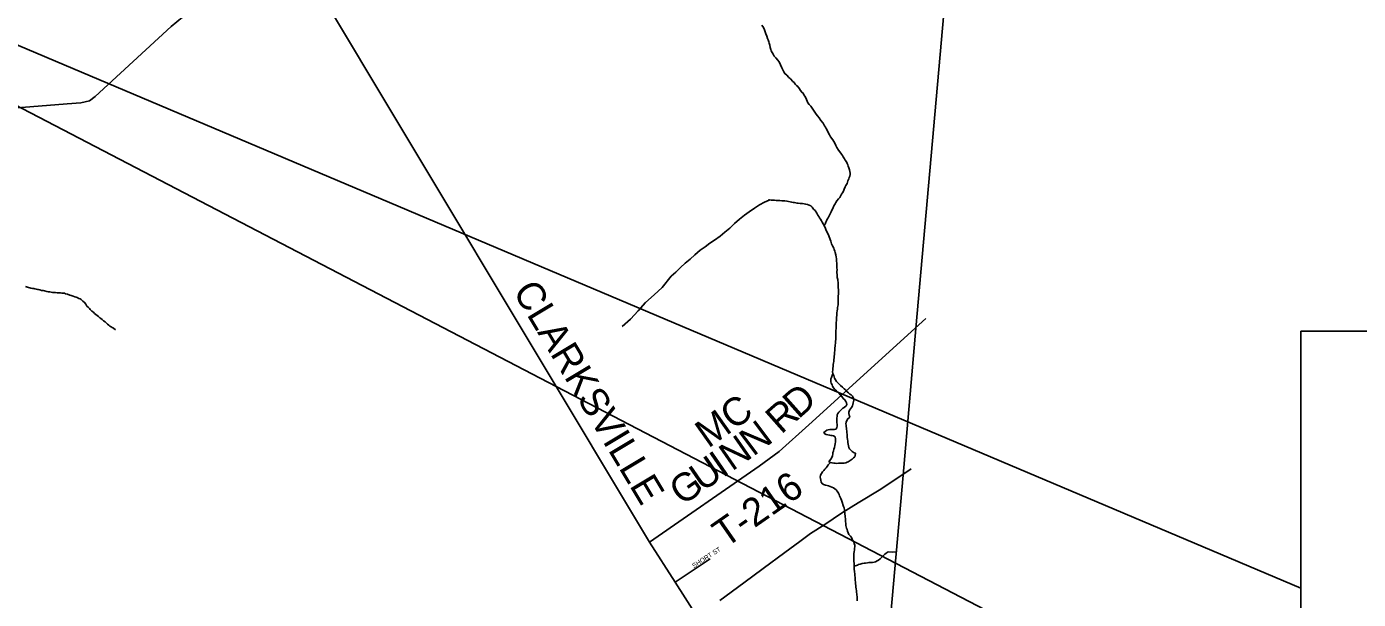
# Model space of a CAD drawing. Extents: x 0 to 1064, y 0 to 440.
# Drawn here: x 399.26 to 442.55, y 217.19 to 235.8 of the extents above; entities that cross this region are included whole.
import ezdxf

# ---------------------------------------------------------------- set-up
doc = ezdxf.new("R2010")
doc.units = 0
for name, color, linetype in [('GM_X_County', 7, 'Continuous'), ('GM_X_County_Road', 7, 'Continuous'), ('GM_X_County_Road_Text', 7, 'Continuous'), ('GM_X_Minor_Lake', 7, 'Continuous'), ('GM_X_Minor_River', 7, 'Continuous'), ('GM_X_Township', 7, 'Continuous'), ('GM_X_Township_Road', 7, 'Continuous'), ('GM_X_Township_Road_Text', 7, 'Continuous'), ('GM_X_Township_Subdivision', 7, 'Continuous'), ('GM_X_Township_Subdivision_Text', 7, 'Continuous'), ('GM_X_US_Route', 7, 'Continuous'), ('SH_Text', 7, 'Continuous')]:
    doc.layers.add(name, color=color, linetype=linetype)

msp = doc.modelspace()

# ---------------------------------------------------------------- linework, layer by layer
at = {"layer": 'GM_X_County'}
msp.add_lwpolyline([(439.02, 347.891), (435.582, 307.821), (435.24, 304.263), (434.071, 292.08), (433.032, 280.639), (431.927, 268.471), (431.642, 265.259), (429.974, 246.413), (429.955, 246.19), (429.119, 236.735), (428.169, 225.984), (427.748, 221.226), (426.54, 207.586)], dxfattribs=at)
at = {"layer": 'GM_X_County_Road'}
for points in [[(397.462, 233.042), (400.587, 233.289), (401.025, 233.318), (401.305, 233.388), (401.49, 233.523), (403.96, 235.796), (404.512, 236.252), (405.992, 236.913), (408.226, 237.861), (411.695, 239.388), (414.699, 240.677), (417.482, 241.87), (421.854, 243.679), (424.834, 244.722), (425.854, 245.05), (430.223, 246.53)], [(421.065, 216.616), (420.343, 217.746), (419.509, 219.05), (408.226, 237.861)]]:
    msp.add_lwpolyline(points, dxfattribs=at)
at = {"layer": 'GM_X_Minor_Lake'}
for points in [[(425.891, 222.892), (425.898, 222.941), (425.923, 223.001), (425.954, 223.055), (426.003, 223.091), (426.016, 223.134), (425.998, 223.176), (425.987, 223.225), (425.987, 223.274), (426.007, 223.334), (426.038, 223.382), (426.075, 223.424), (426.106, 223.479), (426.112, 223.521), (426.131, 223.576), (426.138, 223.618), (426.145, 223.666), (426.134, 223.727), (426.104, 223.789), (426.062, 223.832), (426.02, 223.857), (425.972, 223.9), (425.93, 223.937), (425.882, 223.992), (425.84, 224.029), (425.78, 224.079), (425.714, 224.14), (425.672, 224.184), (425.624, 224.227), (425.588, 224.27), (425.553, 224.319), (425.523, 224.374), (425.511, 224.417), (425.494, 224.459), (425.47, 224.514), (425.445, 224.46), (425.42, 224.4), (425.407, 224.351), (425.401, 224.309), (425.406, 224.26), (425.417, 224.217), (425.441, 224.162), (425.459, 224.12), (425.488, 224.065), (425.536, 224.009), (425.584, 223.966), (425.632, 223.923), (425.668, 223.88), (425.71, 223.831), (425.758, 223.775), (425.805, 223.72), (425.853, 223.671), (425.889, 223.615), (425.913, 223.573), (425.918, 223.518), (425.899, 223.475), (425.838, 223.428), (425.795, 223.398), (425.746, 223.356), (425.702, 223.314), (425.659, 223.272), (425.634, 223.23), (425.61, 223.188), (425.603, 223.145), (425.602, 223.079), (425.595, 223.036), (425.601, 222.981), (425.6, 222.921), (425.605, 222.878), (425.604, 222.823), (425.597, 222.763), (425.567, 222.721), (425.512, 222.703), (425.469, 222.704), (425.42, 222.704), (425.366, 222.705), (425.311, 222.694), (425.268, 222.682), (425.219, 222.647), (425.176, 222.611), (425.206, 222.568), (425.254, 222.549), (425.303, 222.536), (425.363, 222.529), (425.406, 222.516), (425.448, 222.51), (425.491, 222.503), (425.545, 222.466), (425.556, 222.405), (425.555, 222.35), (425.555, 222.308), (425.542, 222.247), (425.529, 222.187), (425.516, 222.12), (425.503, 222.071), (425.484, 222.005), (425.471, 221.956), (425.464, 221.914), (425.451, 221.853), (425.426, 221.781), (425.339, 221.655)], [(425.965, 221.659), (426.094, 221.747), (426.143, 221.783), (426.18, 221.825), (426.198, 221.867), (426.2, 221.94), (426.157, 221.953), (426.091, 221.99), (426.049, 222.033), (426.013, 222.076), (425.989, 222.125), (425.972, 222.174), (425.967, 222.229), (425.955, 222.284), (425.95, 222.333), (425.939, 222.393), (425.933, 222.448), (425.928, 222.491), (425.929, 222.545), (425.917, 222.606), (425.918, 222.661), (425.913, 222.71), (425.907, 222.752), (425.902, 222.801), (425.896, 222.85), (425.891, 222.892)], [(425.339, 221.655), (425.387, 221.636), (425.442, 221.623), (425.496, 221.616), (425.539, 221.609), (425.593, 221.608), (425.648, 221.614), (425.691, 221.613), (425.733, 221.613), (425.788, 221.612), (425.83, 221.617), (425.885, 221.629), (425.934, 221.646), (425.965, 221.659)]]:
    msp.add_lwpolyline(points, dxfattribs=at)
at = {"layer": 'GM_X_Minor_River'}
for points in [[(423.162, 235.844), (423.216, 235.764), (423.245, 235.697), (423.286, 235.563), (423.327, 235.483), (423.345, 235.416), (423.368, 235.367), (423.386, 235.306), (423.403, 235.257), (423.414, 235.196), (423.425, 235.117), (423.449, 235.056), (423.466, 235.007), (423.496, 234.952), (423.526, 234.903)], [(423.526, 234.903), (423.561, 234.842), (423.615, 234.78), (423.681, 234.706), (423.711, 234.663), (423.74, 234.614), (423.77, 234.559), (423.811, 234.455), (423.841, 234.388), (423.876, 234.327), (423.912, 234.272), (423.972, 234.216), (424.032, 234.148), (424.092, 234.099), (424.163, 234.019), (424.205, 233.982), (424.247, 233.926), (424.289, 233.889), (424.331, 233.846), (424.379, 233.773), (424.415, 233.724), (424.456, 233.662), (424.498, 233.631), (424.528, 233.582), (424.558, 233.539), (424.587, 233.484), (424.652, 233.319), (424.694, 233.27), (424.748, 233.208), (424.819, 233.11), (424.885, 233.012), (424.92, 232.957), (424.968, 232.895), (425.022, 232.834), (425.081, 232.748), (425.153, 232.656), (425.201, 232.576), (425.224, 232.533), (425.248, 232.484), (425.289, 232.411), (425.331, 232.331), (425.36, 232.282), (425.396, 232.221), (425.468, 232.123), (425.503, 232.061), (425.539, 231.988), (425.568, 231.939), (425.598, 231.866), (425.651, 231.78), (425.699, 231.724), (425.753, 231.657), (425.782, 231.608), (425.806, 231.565), (425.848, 231.503), (425.865, 231.455), (425.913, 231.399), (425.937, 231.35), (425.954, 231.307), (425.966, 231.265), (425.989, 231.21), (426.007, 231.149), (426.024, 231.088), (426.03, 231.039), (426.029, 230.99), (426.016, 230.942), (426.003, 230.894), (425.984, 230.851), (425.959, 230.791), (425.946, 230.742), (425.928, 230.7), (425.89, 230.64), (425.871, 230.592), (425.834, 230.513), (425.809, 230.453), (425.778, 230.392), (425.753, 230.35), (425.728, 230.308), (425.69, 230.248), (425.647, 230.2), (425.598, 230.134), (425.567, 230.079), (425.548, 230.037), (425.504, 229.971), (425.467, 229.892), (425.436, 229.832), (425.411, 229.784), (425.379, 229.711), (425.336, 229.633), (425.311, 229.585), (425.286, 229.542), (425.261, 229.488), (425.242, 229.44), (425.217, 229.379), (425.174, 229.343)], [(423.375, 230.168), (423.401, 230.159), (423.248, 230.089), (423.083, 230.008), (422.923, 229.896), (422.751, 229.784), (422.597, 229.671), (422.431, 229.541), (422.27, 229.399), (422.116, 229.244), (421.955, 229.114), (421.801, 228.99), (421.623, 228.86), (421.469, 228.766), (421.316, 228.647), (421.156, 228.529), (420.983, 228.381), (420.828, 228.244), (420.668, 228.108), (420.514, 227.966), (420.359, 227.823), (420.217, 227.692)], [(423.375, 230.168), (423.411, 230.164), (423.459, 230.157), (423.532, 230.156), (423.575, 230.156), (423.623, 230.149), (423.678, 230.148), (423.745, 230.147), (423.812, 230.14), (423.854, 230.14), (423.897, 230.139), (423.975, 230.126), (424.078, 230.106), (424.133, 230.093), (424.175, 230.087), (424.218, 230.08), (424.26, 230.073), (424.303, 230.061), (424.345, 230.06), (424.4, 230.053), (424.485, 230.046), (424.539, 230.039), (424.582, 230.032), (424.648, 230.019), (424.703, 230), (424.751, 229.969), (424.799, 229.932), (424.835, 229.871), (424.889, 229.821), (424.948, 229.735), (424.984, 229.674), (425.007, 229.631), (425.037, 229.582), (425.067, 229.539), (425.097, 229.484), (425.12, 229.441), (425.156, 229.392), (425.174, 229.343), (425.209, 229.288), (425.227, 229.239), (425.25, 229.178), (425.303, 229.074), (425.333, 228.995), (425.38, 228.879), (425.397, 228.824), (425.426, 228.744), (425.456, 228.677), (425.497, 228.604), (425.509, 228.555), (425.532, 228.5), (425.538, 228.457)], [(425.538, 228.457), (425.561, 228.378), (425.572, 228.305), (425.584, 228.262), (425.589, 228.219), (425.589, 228.177), (425.6, 228.11), (425.599, 228.067), (425.599, 228.019), (425.598, 227.964), (425.603, 227.897), (425.602, 227.836), (425.606, 227.697), (425.612, 227.648), (425.629, 227.581), (425.639, 227.453), (425.639, 227.411), (425.644, 227.344), (425.648, 227.228), (425.653, 227.131), (425.645, 227.028), (425.644, 226.967), (425.644, 226.906), (425.642, 226.821), (425.635, 226.754), (425.622, 226.676), (425.615, 226.615), (425.608, 226.566), (425.601, 226.493), (425.594, 226.427), (425.587, 226.348), (425.586, 226.257), (425.579, 226.178), (425.578, 226.129), (425.571, 226.081), (425.571, 226.026), (425.57, 225.977), (425.569, 225.935), (425.569, 225.892), (425.568, 225.85), (425.561, 225.801), (425.561, 225.753), (425.56, 225.692), (425.559, 225.631), (425.552, 225.583), (425.552, 225.54), (425.544, 225.419), (425.537, 225.358), (425.536, 225.285), (425.522, 225.2), (425.516, 225.14), (425.515, 225.091), (425.508, 225.049), (425.501, 224.976), (425.494, 224.921), (425.487, 224.873), (425.481, 224.818), (425.48, 224.751), (425.467, 224.697), (425.466, 224.636), (425.459, 224.594), (425.47, 224.514)], [(418.621, 226.051), (418.889, 226.296), (419.139, 226.559), (419.383, 226.829), (419.657, 227.079), (419.918, 227.318), (420.217, 227.692)], [(399.233, 227.356), (399.324, 227.324), (399.366, 227.311), (399.402, 227.299), (399.451, 227.292), (399.494, 227.285), (399.536, 227.278), (399.579, 227.271), (399.615, 227.258), (399.652, 227.251), (399.694, 227.245), (399.749, 227.225), (399.803, 227.224), (399.846, 227.211), (399.925, 227.192), (399.967, 227.185), (400.016, 227.178), (400.064, 227.165), (400.107, 227.164), (400.144, 227.157), (400.198, 227.156), (400.259, 227.149), (400.314, 227.148), (400.363, 227.147), (400.406, 227.14), (400.442, 227.139), (400.497, 227.132), (400.533, 227.12), (400.588, 227.1), (400.672, 227.074), (400.709, 227.061), (400.775, 227.036), (400.836, 227.017), (400.872, 227.004), (400.909, 226.997), (400.963, 226.965), (401.005, 226.953), (401.041, 226.934), (401.089, 226.878), (401.149, 226.834), (401.185, 226.785), (401.226, 226.717), (401.268, 226.68), (401.303, 226.643), (401.333, 226.606), (401.387, 226.556), (401.435, 226.518), (401.471, 226.481), (401.512, 226.444), (401.554, 226.413), (401.596, 226.375), (401.644, 226.332), (401.68, 226.313), (401.716, 226.282), (401.758, 226.239), (401.812, 226.207), (401.854, 226.17), (401.89, 226.133), (401.938, 226.101), (401.974, 226.07), (402.01, 226.045), (402.046, 226.02), (402.088, 225.995), (402.148, 225.945)], [(425.805, 220.244), (425.77, 220.348), (425.747, 220.409), (425.723, 220.47), (425.688, 220.55), (425.67, 220.593), (425.653, 220.635), (425.611, 220.703), (425.575, 220.752), (425.533, 220.783), (425.485, 220.808), (425.431, 220.833), (425.376, 220.858), (425.328, 220.877), (425.285, 220.884), (425.231, 220.903), (425.164, 220.922), (425.116, 220.953), (425.093, 220.996), (425.075, 221.063), (425.064, 221.118), (425.058, 221.16), (425.071, 221.221), (425.103, 221.281), (425.128, 221.329), (425.171, 221.371), (425.208, 221.419), (425.245, 221.467), (425.282, 221.509), (425.319, 221.558), (425.356, 221.6), (425.387, 221.636)], [(426.259, 217.146), (426.254, 217.194), (426.255, 217.249), (426.244, 217.359), (426.239, 217.425), (426.233, 217.468), (426.222, 217.529), (426.211, 217.59), (426.212, 217.644), (426.206, 217.699), (426.201, 217.754), (426.196, 217.803), (426.191, 217.9), (426.186, 217.961), (426.181, 218.022), (426.175, 218.082), (426.165, 218.18), (426.16, 218.265), (426.155, 218.362), (426.15, 218.423), (426.145, 218.502), (426.146, 218.563), (426.153, 218.617), (426.153, 218.672), (426.16, 218.745), (426.167, 218.793), (426.174, 218.854), (426.181, 218.896), (426.182, 218.945), (426.164, 219.006), (426.147, 219.061), (426.117, 219.104), (426.099, 219.147), (426.07, 219.196), (426.04, 219.245), (425.992, 219.3), (425.963, 219.355), (425.945, 219.404), (425.928, 219.459), (425.916, 219.502), (425.904, 219.544), (425.893, 219.587), (425.888, 219.654), (425.883, 219.721), (425.877, 219.763), (425.878, 219.812), (425.872, 219.861), (425.873, 219.903), (425.862, 219.958), (425.856, 220.013), (425.851, 220.055), (425.845, 220.098), (425.834, 220.159), (425.817, 220.202), (425.805, 220.244)], [(426.16, 218.265), (426.264, 218.306), (426.306, 218.324), (426.355, 218.335), (426.422, 218.352), (426.489, 218.364), (426.532, 218.369), (426.593, 218.374), (426.641, 218.386), (426.696, 218.391), (426.751, 218.39), (426.806, 218.396), (426.854, 218.407), (426.909, 218.437), (426.952, 218.466), (427.002, 218.508), (427.051, 218.55), (427.112, 218.61), (427.156, 218.658), (427.205, 218.688), (427.26, 218.736), (427.392, 218.719), (427.536, 218.729)]]:
    msp.add_lwpolyline(points, dxfattribs=at)
at = {"layer": 'GM_X_Township'}
msp.add_lwpolyline([(376.117, 257.024), (398.19, 251.712), (398.964, 251.526), (425.854, 245.05), (426.139, 244.982), (429.955, 246.19), (429.119, 236.735), (428.169, 225.984), (427.748, 221.226), (426.54, 207.586)], dxfattribs=at)
at = {"layer": 'GM_X_Township_Road'}
msp.add_lwpolyline([(419.509, 219.05), (423.069, 221.518), (423.719, 221.994), (424.691, 222.86), (428.487, 226.312)], dxfattribs=at)
at = {"layer": 'GM_X_Township_Subdivision'}
msp.add_lwpolyline([(420.343, 217.746), (421.476, 218.505)], dxfattribs=at)
at = {"layer": 'GM_X_US_Route'}
msp.add_lwpolyline([(421.799, 217.157), (422.57, 217.727), (423.205, 218.197), (423.908, 218.714), (424.389, 219.072), (424.74, 219.325), (425.202, 219.623), (425.75, 219.986), (426.291, 220.325), (427.028, 220.775), (428.009, 221.432)], dxfattribs=at)
at = {"layer": 'SH_Text'}
for points in [[(440.672, 217.554), (378.615, 243.818), (440.672, 211.508)], [(440.672, 225.905), (496.387, 225.905), (496.387, 211.508), (440.672, 211.508)]]:
    msp.add_lwpolyline(points, close=True, dxfattribs=at)

# ---------------------------------------------------------------- texts
at = {"layer": 'GM_X_County_Road_Text'}
msp.add_text('CLARKSVILLE', height=0.90909, rotation=300.9813, dxfattribs=at).set_placement((415.049, 227.201))
at = {"layer": 'GM_X_Township_Road_Text'}
for s, height, rotation, p in [('C', 0.909, 36.0482, (422.232, 222.661)), ('D', 0.909, 41.6921, (424.348, 223.027)), ('M', 0.909, 35.3303, (421.417, 222.083)), ('R', 0.909, 41.5619, (423.788, 222.531)), ('N', 0.909, 36.8819, (422.875, 221.813)), ('N', 0.909, 34.7543, (422.188, 221.336)), ('U', 0.909, 34.6611, (421.222, 220.667)), ('I', 0.909, 34.6794, (421.88, 221.123)), ('G', 0.909, 34.664, (420.564, 220.212)), ('T-216', 0.9091, 34.8583, (421.975, 218.84))]:
    msp.add_text(s, height=height, rotation=rotation, dxfattribs=at).set_placement(p)
at = {"layer": 'GM_X_Township_Subdivision_Text'}
msp.add_text('SHORT ST', height=0.1515, rotation=32.9505, dxfattribs=at).set_placement((420.954, 218.2))

doc.saveas('drawing.dxf')
